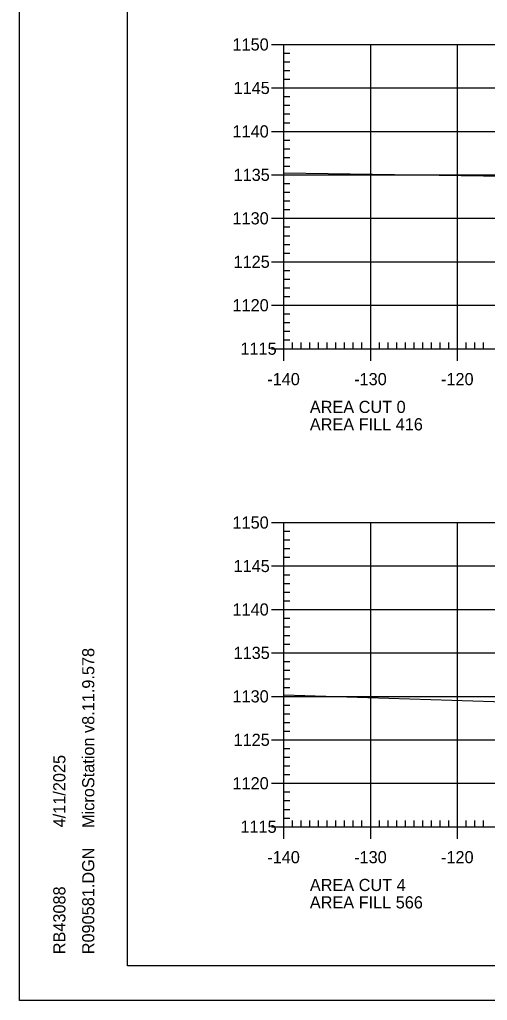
# Model space of a CAD drawing. Extents: x 1322838 to 1324533, y 339903 to 351025.
# Drawn here: x 1323533.3 to 1323587.2, y 340756.5 to 340869.3 of the extents above; entities that cross this region are included whole.
import ezdxf

# ---------------------------------------------------------------- set-up
doc = ezdxf.new("R2010")
doc.units = 0
for name, color, linetype in [('R_Axis', 7, 'Continuous'), ('R_Axis Annot', 7, 'Continuous'), ('R_Border', 7, 'Continuous'), ('R_Exist Surface', 7, 'Continuous'), ('R_Grid', 7, 'Continuous'), ('R_No Plot', 7, 'Continuous')]:
    doc.layers.add(name, color=color, linetype=linetype)

msp = doc.modelspace()

# ---------------------------------------------------------------- linework, layer by layer
at = {"layer": 'R_Axis'}
for p, q in [((1323562.32, 340866.45), (1323565.12, 340866.45)), ((1323563.72, 340831.45), (1323563.72, 340866.45)), ((1323563.72, 340865.45), (1323564.42, 340865.45)), ((1323563.72, 340864.45), (1323564.42, 340864.45)), ((1323563.72, 340863.45), (1323564.42, 340863.45)), ((1323563.72, 340862.45), (1323564.42, 340862.45)), ((1323562.32, 340861.45), (1323565.12, 340861.45)), ((1323563.72, 340860.45), (1323564.42, 340860.45)), ((1323563.72, 340859.45), (1323564.42, 340859.45)), ((1323563.72, 340858.45), (1323564.42, 340858.45)), ((1323563.72, 340857.45), (1323564.42, 340857.45)), ((1323562.32, 340856.45), (1323565.12, 340856.45)), ((1323563.72, 340855.45), (1323564.42, 340855.45)), ((1323563.72, 340854.45), (1323564.42, 340854.45)), ((1323563.72, 340853.45), (1323564.42, 340853.45)), ((1323563.72, 340852.45), (1323564.42, 340852.45)), ((1323562.32, 340851.45), (1323565.12, 340851.45)), ((1323563.72, 340850.45), (1323564.42, 340850.45)), ((1323563.72, 340849.45), (1323564.42, 340849.45)), ((1323563.72, 340848.45), (1323564.42, 340848.45)), ((1323563.72, 340847.45), (1323564.42, 340847.45)), ((1323562.32, 340846.45), (1323565.12, 340846.45)), ((1323563.72, 340845.45), (1323564.42, 340845.45)), ((1323563.72, 340844.45), (1323564.42, 340844.45)), ((1323563.72, 340843.45), (1323564.42, 340843.45)), ((1323563.72, 340842.45), (1323564.42, 340842.45)), ((1323562.32, 340841.45), (1323565.12, 340841.45)), ((1323563.72, 340840.45), (1323564.42, 340840.45)), ((1323563.72, 340839.45), (1323564.42, 340839.45)), ((1323563.72, 340838.45), (1323564.42, 340838.45)), ((1323563.72, 340837.45), (1323564.42, 340837.45)), ((1323562.32, 340836.45), (1323565.12, 340836.45)), ((1323563.72, 340835.45), (1323564.42, 340835.45)), ((1323563.72, 340834.45), (1323564.42, 340834.45)), ((1323563.72, 340833.45), (1323564.42, 340833.45)), ((1323563.72, 340830.05), (1323563.72, 340832.85)), ((1323573.72, 340830.05), (1323573.72, 340832.85)), ((1323583.72, 340830.05), (1323583.72, 340832.85)), ((1323563.72, 340832.45), (1323564.42, 340832.45)), ((1323564.72, 340831.45), (1323564.72, 340832.15)), ((1323565.72, 340831.45), (1323565.72, 340832.15)), ((1323566.72, 340831.45), (1323566.72, 340832.15)), ((1323567.72, 340831.45), (1323567.72, 340832.15)), ((1323568.72, 340831.45), (1323568.72, 340832.15)), ((1323569.72, 340831.45), (1323569.72, 340832.15)), ((1323570.72, 340831.45), (1323570.72, 340832.15)), ((1323571.72, 340831.45), (1323571.72, 340832.15)), ((1323572.72, 340831.45), (1323572.72, 340832.15)), ((1323574.72, 340831.45), (1323574.72, 340832.15)), ((1323575.72, 340831.45), (1323575.72, 340832.15)), ((1323576.72, 340831.45), (1323576.72, 340832.15)), ((1323577.72, 340831.45), (1323577.72, 340832.15)), ((1323578.72, 340831.45), (1323578.72, 340832.15)), ((1323579.72, 340831.45), (1323579.72, 340832.15)), ((1323580.72, 340831.45), (1323580.72, 340832.15)), ((1323581.72, 340831.45), (1323581.72, 340832.15)), ((1323582.72, 340831.45), (1323582.72, 340832.15)), ((1323584.72, 340831.45), (1323584.72, 340832.15)), ((1323585.72, 340831.45), (1323585.72, 340832.15)), ((1323586.72, 340831.45), (1323586.72, 340832.15)), ((1323562.32, 340831.45), (1323565.12, 340831.45)), ((1323563.72, 340831.45), (1323843.72, 340831.45)), ((1323562.32, 340811.45), (1323565.12, 340811.45)), ((1323563.72, 340776.45), (1323563.72, 340811.45)), ((1323563.72, 340810.45), (1323564.42, 340810.45)), ((1323563.72, 340809.45), (1323564.42, 340809.45)), ((1323563.72, 340808.45), (1323564.42, 340808.45)), ((1323563.72, 340807.45), (1323564.42, 340807.45)), ((1323562.32, 340806.45), (1323565.12, 340806.45)), ((1323563.72, 340805.45), (1323564.42, 340805.45)), ((1323563.72, 340804.45), (1323564.42, 340804.45)), ((1323563.72, 340803.45), (1323564.42, 340803.45)), ((1323563.72, 340802.45), (1323564.42, 340802.45)), ((1323562.32, 340801.45), (1323565.12, 340801.45)), ((1323563.72, 340800.45), (1323564.42, 340800.45)), ((1323563.72, 340799.45), (1323564.42, 340799.45)), ((1323563.72, 340798.45), (1323564.42, 340798.45)), ((1323563.72, 340797.45), (1323564.42, 340797.45)), ((1323562.32, 340796.45), (1323565.12, 340796.45)), ((1323563.72, 340795.45), (1323564.42, 340795.45)), ((1323563.72, 340794.45), (1323564.42, 340794.45)), ((1323563.72, 340793.45), (1323564.42, 340793.45)), ((1323563.72, 340792.45), (1323564.42, 340792.45)), ((1323562.32, 340791.45), (1323565.12, 340791.45)), ((1323563.72, 340790.45), (1323564.42, 340790.45)), ((1323563.72, 340789.45), (1323564.42, 340789.45)), ((1323563.72, 340788.45), (1323564.42, 340788.45)), ((1323562.32, 340786.45), (1323565.12, 340786.45)), ((1323563.72, 340787.45), (1323564.42, 340787.45)), ((1323563.72, 340785.45), (1323564.42, 340785.45)), ((1323563.72, 340784.45), (1323564.42, 340784.45)), ((1323563.72, 340783.45), (1323564.42, 340783.45)), ((1323563.72, 340782.45), (1323564.42, 340782.45)), ((1323562.32, 340781.45), (1323565.12, 340781.45)), ((1323563.72, 340780.45), (1323564.42, 340780.45)), ((1323563.72, 340779.45), (1323564.42, 340779.45)), ((1323563.72, 340778.45), (1323564.42, 340778.45)), ((1323563.72, 340775.05), (1323563.72, 340777.85)), ((1323563.72, 340777.45), (1323564.42, 340777.45)), ((1323573.72, 340775.05), (1323573.72, 340777.85)), ((1323583.72, 340775.05), (1323583.72, 340777.85)), ((1323562.32, 340776.45), (1323565.12, 340776.45)), ((1323563.72, 340776.45), (1323843.72, 340776.45)), ((1323564.72, 340776.45), (1323564.72, 340777.15)), ((1323565.72, 340776.45), (1323565.72, 340777.15)), ((1323566.72, 340776.45), (1323566.72, 340777.15)), ((1323567.72, 340776.45), (1323567.72, 340777.15)), ((1323568.72, 340776.45), (1323568.72, 340777.15)), ((1323569.72, 340776.45), (1323569.72, 340777.15)), ((1323570.72, 340776.45), (1323570.72, 340777.15)), ((1323571.72, 340776.45), (1323571.72, 340777.15)), ((1323572.72, 340776.45), (1323572.72, 340777.15)), ((1323574.72, 340776.45), (1323574.72, 340777.15)), ((1323575.72, 340776.45), (1323575.72, 340777.15)), ((1323576.72, 340776.45), (1323576.72, 340777.15)), ((1323577.72, 340776.45), (1323577.72, 340777.15)), ((1323578.72, 340776.45), (1323578.72, 340777.15)), ((1323579.72, 340776.45), (1323579.72, 340777.15)), ((1323580.72, 340776.45), (1323580.72, 340777.15)), ((1323581.72, 340776.45), (1323581.72, 340777.15)), ((1323582.72, 340776.45), (1323582.72, 340777.15)), ((1323584.72, 340776.45), (1323584.72, 340777.15)), ((1323585.72, 340776.45), (1323585.72, 340777.15)), ((1323586.72, 340776.45), (1323586.72, 340777.15))]:
    msp.add_line(p, q, dxfattribs=at)
at = {"layer": 'R_Border'}
for p, q in [((1323545.72, 340760.45), (1323545.72, 340965.91)), ((1323545.72, 340760.45), (1323545.72, 340760.45)), ((1323861.9, 340760.45), (1323545.72, 340760.45))]:
    msp.add_line(p, q, dxfattribs=at)
at = {"layer": 'R_Exist Surface'}
for points in [[(1323563.72, 340851.68), (1323599.45, 340851.16), (1323633.26, 340848.96), (1323659.39, 340847.26), (1323660.39, 340847.21)], [(1323563.72, 340791.64), (1323592.75, 340790.7), (1323657.2, 340790.23), (1323660.53, 340790.19)]]:
    msp.add_lwpolyline(points, dxfattribs=at)
at = {"layer": 'R_Grid'}
for p, q in [((1323563.72, 340866.45), (1323843.72, 340866.45)), ((1323563.72, 340831.45), (1323563.72, 340866.45)), ((1323573.72, 340831.45), (1323573.72, 340866.45)), ((1323583.72, 340831.45), (1323583.72, 340866.45)), ((1323563.72, 340861.45), (1323843.72, 340861.45)), ((1323563.72, 340856.45), (1323843.72, 340856.45)), ((1323563.72, 340851.45), (1323843.72, 340851.45)), ((1323563.72, 340846.45), (1323843.72, 340846.45)), ((1323563.72, 340841.45), (1323843.72, 340841.45)), ((1323563.72, 340836.45), (1323843.72, 340836.45)), ((1323563.72, 340831.45), (1323843.72, 340831.45)), ((1323563.72, 340811.45), (1323843.72, 340811.45)), ((1323563.72, 340776.45), (1323563.72, 340811.45)), ((1323573.72, 340776.45), (1323573.72, 340811.45)), ((1323583.72, 340776.45), (1323583.72, 340811.45)), ((1323563.72, 340806.45), (1323843.72, 340806.45)), ((1323563.72, 340801.45), (1323843.72, 340801.45)), ((1323563.72, 340796.45), (1323843.72, 340796.45)), ((1323563.72, 340791.45), (1323843.72, 340791.45)), ((1323563.72, 340786.45), (1323843.72, 340786.45)), ((1323563.72, 340781.45), (1323843.72, 340781.45)), ((1323563.72, 340776.45), (1323843.72, 340776.45))]:
    msp.add_line(p, q, dxfattribs=at)
at = {"layer": 'R_No Plot'}
msp.add_line((1323533.31, 340756.48), (1323866.65, 340756.48), dxfattribs=at)
for points in [[(1323533.31, 340969.81), (1323866.65, 340969.81), (1323866.65, 340756.47), (1323533.31, 340756.47)], [(1323779.64, 340965.91), (1323799.26, 340965.91), (1323799.26, 340956.03), (1323815.37, 340956.03), (1323838.57, 340956.03), (1323838.57, 340923.36), (1323861.77, 340923.36), (1323861.9, 340760.45), (1323545.72, 340760.45), (1323545.72, 340965.91)]]:
    msp.add_lwpolyline(points, close=True, dxfattribs=at)

# ---------------------------------------------------------------- texts
at = {"layer": 'R_Axis Annot'}
for s, p in [('1150', (1323557.82, 340865.75)), ('1145', (1323557.94, 340860.75)), ('1140', (1323557.82, 340855.75)), ('1135', (1323557.94, 340850.75)), ('1130', (1323557.82, 340845.75)), ('1125', (1323557.94, 340840.75)), ('1120', (1323557.82, 340835.75)), ('1115', (1323558.73, 340830.75)), ('-140', (1323561.82, 340827.25)), ('-130', (1323571.82, 340827.25)), ('-120', (1323581.82, 340827.25)), ('AREA CUT 0', (1323566.72, 340824.05)), ('AREA FILL 416', (1323566.72, 340822.05)), ('1150', (1323557.82, 340810.75)), ('1145', (1323557.94, 340805.75)), ('1140', (1323557.82, 340800.75)), ('1135', (1323557.94, 340795.75)), ('1130', (1323557.82, 340790.75)), ('1125', (1323557.94, 340785.75)), ('1120', (1323557.82, 340780.75)), ('1115', (1323558.73, 340775.75)), ('-140', (1323561.82, 340772.25)), ('-130', (1323571.82, 340772.25)), ('-120', (1323581.82, 340772.25)), ('AREA CUT 4', (1323566.72, 340769.05)), ('AREA FILL 566', (1323566.72, 340767.05))]:
    msp.add_text(s, height=1.4, dxfattribs=at).set_placement(p)
at = {"layer": 'R_Border'}
for s, p in [('MicroStation v8.11.9.578', (1323541.91, 340776.31)), ('4/11/2025', (1323538.58, 340776.38)), ('R090581.DGN', (1323541.91, 340761.78)), ('RB43088', (1323538.58, 340761.78))]:
    msp.add_text(s, height=1.4, rotation=90, dxfattribs=at).set_placement(p)

doc.saveas('drawing.dxf')
